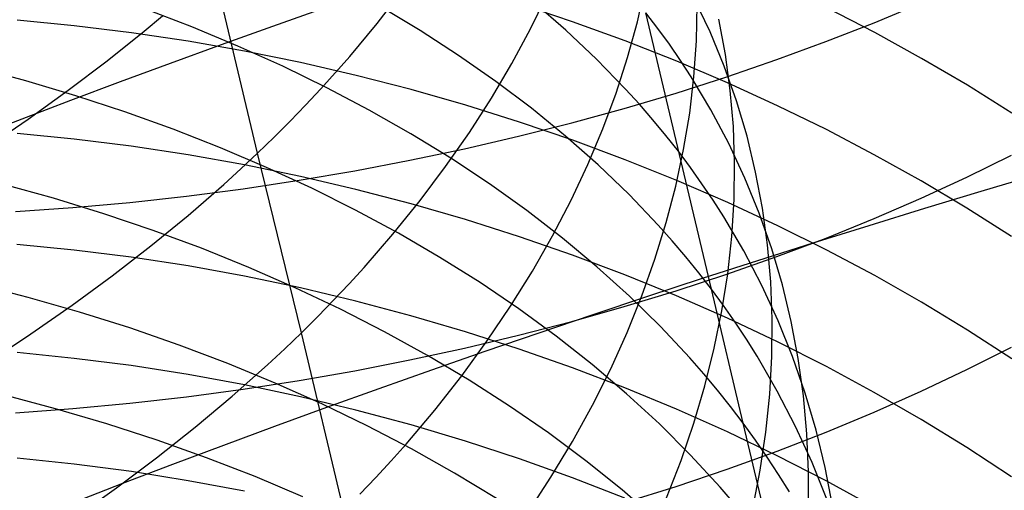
# Model space of a CAD drawing. Extents: x -383 to 1849, y -1185 to -529.
# Tile 513 of 656: x 455.49 to 463.81, y -1075.39 to -1071.41. Entities that reach past the tile are written whole.
import ezdxf

# ---------------------------------------------------------------- set-up
doc = ezdxf.new("R2010")
doc.units = 0
doc.layers.add('PREDEFINITO', color=7, linetype='CONTINUOUS')

msp = doc.modelspace()

# ---------------------------------------------------------------- linework, layer by layer
at = {"layer": 'PREDEFINITO'}
for p, q in [((457.5007, -1072.5376, 495.7239), (457.133, -1070.992, 494.601)), ((460.7104, -1071.4288, 502.849), (460.7783, -1071.1277, 503.2317)), ((458.5097, -1071.4435, 496.9826), (458.7265, -1071.1631, 497.3189)), ((459.8071, -1071.4884, 499.8544), (459.9503, -1071.1943, 500.2196)), ((460.1626, -1071.4293, 626.1895), (459.713, -1071.2784, 626.0612)), ((460.1063, -1071.5007, 516.7119), (459.833, -1071.2638, 517.0396)), ((461.3265, -1071.5155, 511.2445), (461.192, -1071.2315, 511.6179)), ((461.2098, -1071.5897, 505.5281), (461.216, -1071.287, 505.9157)), ((462.7111, -1071.4374, 659.5666), (463.1082, -1071.2708, 659.3283)), ((456.5424, -1071.5075, 494.0223), (456.695, -1071.3801, 494.1631)), ((456.944, -1071.4723, 522.1631), (456.5456, -1071.32, 522.4086)), ((458.0642, -1071.3155, 437.083), (457.6253, -1071.4696, 436.8757)), ((458.8735, -1071.5029, 519.4022), (458.5359, -1071.3008, 519.6958)), ((460.8841, -1071.4853, 514.0258), (460.7829, -1071.3528, 514.2032)), ((461.3362, -1073.687, 516.5109), (460.7829, -1071.3528, 514.2032)), ((462.7165, -1071.5207, 628.2446), (462.311, -1071.3122, 628.0602)), ((455.9509, -1071.4624, 624.3083), (455.4668, -1071.4159, 624.2703)), ((456.433, -1071.5218, 624.3567), (455.9509, -1071.4624, 624.3083)), ((458.2786, -1071.7214, 496.6545), (458.5097, -1071.4435, 496.9826)), ((460.606, -1071.591, 626.3268), (460.1626, -1071.4293, 626.1895)), ((460.6278, -1071.7304, 502.47), (460.7104, -1071.4288, 502.849)), ((461.4553, -1071.7064, 508.2128), (461.3992, -1071.4076, 508.5978)), ((462.305, -1071.5968, 659.7949), (462.7111, -1071.4374, 659.5666)), ((456.2273, -1071.7596, 493.7484), (456.5424, -1071.5075, 494.0223)), ((456.9128, -1071.5937, 624.4154), (456.433, -1071.5218, 624.3567)), ((457.3336, -1071.6342, 521.9098), (456.944, -1071.4723, 522.1631)), ((457.6253, -1071.4696, 436.8757), (457.1911, -1071.6245, 436.6597)), ((459.1996, -1071.7135, 519.1024), (458.8735, -1071.5029, 519.4022)), ((459.6494, -1071.7816, 499.4951), (459.8071, -1071.4884, 499.8544)), ((460.3658, -1071.7452, 516.3792), (460.1063, -1071.5007, 516.7119)), ((460.9815, -1071.6196, 513.8474), (460.8841, -1071.4853, 514.0258)), ((461.4456, -1071.8045, 510.8693), (461.3265, -1071.5155, 511.2445)), ((463.113, -1071.7384, 628.4371), (462.7165, -1071.5207, 628.2446)), ((457.1911, -1071.6245, 436.6597), (456.7618, -1071.7802, 436.4351)), ((457.3898, -1071.6779, 624.4841), (456.9128, -1071.5937, 624.4154)), ((461.0428, -1071.763, 626.4729), (460.606, -1071.591, 626.3268)), ((461.0749, -1071.7555, 513.6681), (460.9815, -1071.6196, 513.8474)), ((461.1887, -1071.8944, 505.1423), (461.2098, -1071.5897, 505.5281)), ((461.8903, -1071.7491, 660.0128), (462.305, -1071.5968, 659.7949)), ((457.7138, -1071.8055, 521.649), (457.3336, -1071.6342, 521.9098)), ((457.8634, -1071.7742, 624.5628), (457.3898, -1071.6779, 624.4841)), ((459.5135, -1071.9325, 518.7965), (459.1996, -1071.7135, 519.1024)), ((461.4962, -1072.0086, 507.8279), (461.4553, -1071.7064, 508.2128)), ((455.8998, -1072.0075, 493.4851), (456.2273, -1071.7596, 493.7484)), ((456.7618, -1071.7802, 436.4351), (456.3378, -1071.9365, 436.2021)), ((458.3331, -1071.8825, 624.6512), (457.8634, -1071.7742, 624.5628)), ((458.0334, -1071.9967, 496.3351), (458.2786, -1071.7214, 496.6545)), ((459.4772, -1072.0736, 499.1421), (459.6494, -1071.7816, 499.4951)), ((460.611, -1071.9972, 516.0419), (460.3658, -1071.7452, 516.3792)), ((460.5303, -1072.0324, 502.095), (460.6278, -1071.7304, 502.47)), ((461.4723, -1071.9454, 626.6278), (461.0428, -1071.763, 626.4729)), ((461.1644, -1071.893, 513.488), (461.0749, -1071.7555, 513.6681)), ((461.4676, -1071.8939, 660.2201), (461.8903, -1071.7491, 660.0128)), ((463.5, -1071.9652, 628.6376), (463.113, -1071.7384, 628.4371)), ((455.5403, -1071.9274, 524.2076), (455.1102, -1071.8117, 524.4149)), ((458.0843, -1071.9862, 521.3809), (457.7138, -1071.8055, 521.649)), ((461.5492, -1072.0983, 510.4925), (461.4456, -1071.8045, 510.8693)), ((455.9633, -1072.0536, 523.9915), (455.5403, -1071.9274, 524.2076)), ((456.3378, -1071.9365, 436.2021), (455.9191, -1072.0934, 435.9609)), ((458.7986, -1072.0024, 624.7491), (458.3331, -1071.8825, 624.6512)), ((459.815, -1072.1598, 518.4849), (459.5135, -1071.9325, 518.7965)), ((461.0372, -1072.0312, 660.4166), (461.4676, -1071.8939, 660.2201)), ((461.1526, -1072.2007, 504.7588), (461.1887, -1071.8944, 505.1423)), ((461.3318, -1072.1726, 513.1256), (461.1644, -1071.893, 513.488)), ((461.8943, -1072.1378, 626.7912), (461.4723, -1071.9454, 626.6278)), ((455.5603, -1072.251, 493.2324), (455.8998, -1072.0075, 493.4851)), ((457.9055, -1072.1332, 496.1787), (458.0334, -1071.9967, 496.3351)), ((458.4446, -1072.176, 521.1059), (458.0843, -1071.9862, 521.3809)), ((459.2593, -1072.1338, 624.8564), (458.7986, -1072.0024, 624.7491)), ((460.4182, -1072.3344, 501.7246), (460.5303, -1072.0324, 502.095)), ((460.5997, -1072.1608, 660.6021), (461.0372, -1072.0312, 660.4166)), ((460.7281, -1072.126, 515.8715), (460.611, -1071.9972, 516.0419)), ((461.522, -1072.3137, 507.4437), (461.4962, -1072.0086, 507.8279)), ((463.877, -1072.2009, 628.8459), (463.5, -1071.9652, 628.6376)), ((455.9191, -1072.0934, 435.9609), (455.5062, -1072.2507, 435.7117)), ((456.3788, -1072.1901, 523.7671), (455.9633, -1072.0536, 523.9915)), ((459.2906, -1072.364, 498.7958), (459.4772, -1072.0736, 499.1421)), ((460.8415, -1072.2565, 515.7001), (460.7281, -1072.126, 515.8715)), ((461.6375, -1072.3964, 510.1147), (461.5492, -1072.0983, 510.4925)), ((456.7865, -1072.3367, 523.5345), (456.3788, -1072.1901, 523.7671)), ((457.7741, -1072.2688, 496.0247), (457.9055, -1072.1332, 496.1787)), ((458.7942, -1072.3748, 520.8243), (458.4446, -1072.176, 521.1059)), ((459.7148, -1072.2765, 624.9729), (459.2593, -1072.1338, 624.8564)), ((460.1036, -1072.3951, 518.1679), (459.815, -1072.1598, 518.4849)), ((460.1555, -1072.2826, 660.7763), (460.5997, -1072.1608, 660.6021)), ((461.1015, -1072.5083, 504.378), (461.1526, -1072.2007, 504.7588)), ((461.4836, -1072.4581, 512.7605), (461.3318, -1072.1726, 513.1256)), ((462.3082, -1072.34, 626.963), (461.8943, -1072.1378, 626.7912)), ((455.5062, -1072.2507, 435.7117), (455.0991, -1072.4084, 435.4545)), ((455.2092, -1072.4901, 492.9905), (455.5603, -1072.251, 493.2324)), ((457.6391, -1072.4037, 495.8731), (457.7741, -1072.2688, 496.0247)), ((459.7052, -1072.3963, 660.9391), (460.1555, -1072.2826, 660.7763)), ((460.1646, -1072.4303, 625.0984), (459.7148, -1072.2765, 624.9729)), ((460.9511, -1072.3889, 515.5276), (460.8415, -1072.2565, 515.7001)), ((455.9503, -1072.42, 623.2128), (455.4663, -1072.3729, 623.176)), ((457.1857, -1072.4933, 523.2941), (456.7865, -1072.3367, 523.5345)), ((459.1328, -1072.5824, 520.5362), (458.7942, -1072.3748, 520.8243)), ((459.0896, -1072.6525, 498.4568), (459.2906, -1072.364, 498.7958)), ((460.2914, -1072.636, 501.359), (460.4182, -1072.3344, 501.7246)), ((461.5326, -1072.6214, 507.0604), (461.522, -1072.3137, 507.4437)), ((462.7136, -1072.5518, 627.143), (462.3082, -1072.34, 626.963)), ((456.4323, -1072.4799, 623.2598), (455.9503, -1072.42, 623.2128)), ((457.5007, -1072.5376, 495.7239), (457.6391, -1072.4037, 495.8731)), ((459.2491, -1072.5018, 661.0901), (459.7052, -1072.3963, 660.9391)), ((460.3787, -1072.6383, 517.8457), (460.1036, -1072.3951, 518.1679)), ((460.6082, -1072.5949, 625.2327), (460.1646, -1072.4303, 625.0984)), ((461.0568, -1072.5231, 515.3541), (460.9511, -1072.3889, 515.5276)), ((461.6199, -1072.749, 512.3932), (461.4836, -1072.4581, 512.7605)), ((461.7105, -1072.6986, 509.7362), (461.6375, -1072.3964, 510.1147)), ((456.9119, -1072.5526, 623.3168), (456.4323, -1072.4799, 623.2598)), ((457.5761, -1072.6597, 523.0459), (457.1857, -1072.4933, 523.2941)), ((457.3587, -1072.6707, 495.5773), (457.5007, -1072.5376, 495.7239)), ((457.8704, -1074.0553, 496.8843), (457.5007, -1072.5376, 495.7239)), ((458.7879, -1072.599, 661.2292), (459.2491, -1072.5018, 661.0901)), ((461.0357, -1072.8168, 504.0003), (461.1015, -1072.5083, 504.378)), ((461.1587, -1072.659, 515.1797), (461.0568, -1072.5231, 515.3541)), ((457.3887, -1072.6378, 623.3836), (456.9119, -1072.5526, 623.3168)), ((458.3219, -1072.6877, 661.3561), (458.7879, -1072.599, 661.2292)), ((459.4598, -1072.7987, 520.2419), (459.1328, -1072.5824, 520.5362)), ((461.0451, -1072.7701, 625.3758), (460.6082, -1072.5949, 625.2327)), ((461.5282, -1072.9314, 506.6785), (461.5326, -1072.6214, 507.0604)), ((463.1098, -1072.7731, 627.331), (462.7136, -1072.5518, 627.143)), ((463.4958, -1072.742, 657.9872), (463.8733, -1072.5568, 657.7329)), ((457.2133, -1072.8028, 495.4331), (457.3587, -1072.6707, 495.5773)), ((457.8621, -1072.7354, 623.4601), (457.3887, -1072.6378, 623.3836)), ((457.9573, -1072.8357, 522.7905), (457.5761, -1072.6597, 523.0459)), ((457.8516, -1072.7678, 661.4707), (458.3219, -1072.6877, 661.3561)), ((458.8742, -1072.9388, 498.1253), (459.0896, -1072.6525, 498.4568)), ((460.1499, -1072.9369, 500.9988), (460.2914, -1072.636, 501.359)), ((460.64, -1072.8893, 517.5187), (460.3787, -1072.6383, 517.8457)), ((461.2566, -1072.7967, 515.0043), (461.1587, -1072.659, 515.1797)), ((461.7683, -1073.0044, 509.3574), (461.7105, -1072.6986, 509.7362)), ((457.3775, -1072.839, 661.5726), (457.8516, -1072.7678, 661.4707)), ((458.3317, -1072.845, 623.546), (457.8621, -1072.7354, 623.4601)), ((461.4749, -1072.9557, 625.5273), (461.0451, -1072.7701, 625.3758)), ((461.3507, -1072.936, 514.8281), (461.2566, -1072.7967, 515.0043)), ((461.7408, -1073.0451, 512.0239), (461.6199, -1072.749, 512.3932)), ((463.1082, -1072.9203, 658.232), (463.4958, -1072.742, 657.9872)), ((463.4966, -1073.0036, 627.5268), (463.1098, -1072.7731, 627.331)), ((464.0885, -1072.7201, 438.8965), (463.613, -1072.8621, 438.8115)), ((455.7751, -1072.9194, 525.3308), (455.3438, -1072.7994, 525.5343)), ((456.9001, -1072.9012, 661.6617), (457.3775, -1072.839, 661.5726)), ((457.0645, -1072.9339, 495.2914), (457.2133, -1072.8028, 495.4331)), ((458.3287, -1073.0212, 522.5279), (457.9573, -1072.8357, 522.7905)), ((458.797, -1072.9665, 623.6413), (458.3317, -1072.845, 623.546)), ((459.7747, -1073.0234, 519.9418), (459.4598, -1072.7987, 520.2419)), ((460.955, -1073.1259, 503.6263), (461.0357, -1072.8168, 504.0003)), ((463.613, -1072.8621, 438.8115), (463.1387, -1073.0059, 438.7168)), ((456.1993, -1073.05, 525.1188), (455.7751, -1072.9194, 525.3308)), ((455.9373, -1072.9982, 661.8004), (456.4199, -1072.9543, 661.7377)), ((456.4199, -1072.9543, 661.7377), (456.9001, -1072.9012, 661.6617)), ((456.9124, -1073.064, 495.1524), (457.0645, -1072.9339, 495.2914)), ((458.6445, -1073.2225, 497.8019), (458.8742, -1072.9388, 498.1253)), ((459.9939, -1073.2368, 500.6444), (460.1499, -1072.9369, 500.9988)), ((460.8869, -1073.1478, 517.187), (460.64, -1072.8893, 517.5187)), ((461.4409, -1073.0769, 514.651), (461.3507, -1072.936, 514.8281)), ((461.8971, -1073.1516, 625.6872), (461.4749, -1072.9557, 625.5273)), ((461.5088, -1073.2433, 506.2984), (461.5282, -1072.9314, 506.6785)), ((462.7112, -1073.0915, 658.467), (463.1082, -1072.9203, 658.232)), ((455.4529, -1073.0325, 661.8496), (455.9373, -1072.9982, 661.8004)), ((458.69, -1073.2159, 522.2584), (458.3287, -1073.0212, 522.5279)), ((459.2576, -1073.0996, 623.7457), (458.797, -1072.9665, 623.6413)), ((460.0772, -1073.2565, 519.6361), (459.7747, -1073.0234, 519.9418)), ((461.8463, -1073.3459, 511.6532), (461.7408, -1073.0451, 512.0239)), ((461.8108, -1073.3135, 508.9788), (461.7683, -1073.0044, 509.3574)), ((463.1387, -1073.0059, 438.7168), (462.6659, -1073.1515, 438.6127)), ((463.8734, -1073.2431, 627.7303), (463.4966, -1073.0036, 627.5268)), ((456.6161, -1073.191, 524.8986), (456.1993, -1073.05, 525.1188)), ((456.5985, -1073.3211, 494.8819), (456.9124, -1073.064, 495.1524)), ((459.7129, -1073.2443, 623.859), (459.2576, -1073.0996, 623.7457)), ((460.8595, -1073.4351, 503.2562), (460.955, -1073.1259, 503.6263)), ((461.6096, -1073.3634, 514.2947), (461.4409, -1073.0769, 514.651)), ((462.3051, -1073.2555, 658.692), (462.7112, -1073.0915, 658.467)), ((457.025, -1073.3423, 524.6704), (456.6161, -1073.191, 524.8986)), ((461.0049, -1073.2799, 517.0195), (460.8869, -1073.1478, 517.187)), ((462.3112, -1073.3574, 625.8552), (461.8971, -1073.1516, 625.6872)), ((462.6659, -1073.1515, 438.6127), (462.195, -1073.2988, 438.4991)), ((458.4006, -1073.5034, 497.487), (458.6445, -1073.2225, 497.8019)), ((459.0406, -1073.4198, 521.9824), (458.69, -1073.2159, 522.2584)), ((460.1624, -1073.4001, 623.9812), (459.7129, -1073.2443, 623.859)), ((459.8235, -1073.5353, 500.2961), (459.9939, -1073.2368, 500.6444)), ((460.3669, -1073.4977, 519.325), (460.0772, -1073.2565, 519.6361)), ((461.1192, -1073.4138, 516.851), (461.0049, -1073.2799, 517.0195)), ((461.4744, -1073.5568, 505.9206), (461.5088, -1073.2433, 506.2984)), ((461.8904, -1073.412, 658.9069), (462.3051, -1073.2555, 658.692)), ((455.9502, -1073.3568, 622.1), (455.4662, -1073.3091, 622.0641)), ((456.4322, -1073.4177, 622.1458), (455.9502, -1073.3568, 622.1)), ((456.2721, -1073.5739, 494.6218), (456.5985, -1073.3211, 494.8819)), ((457.4256, -1073.5037, 524.4344), (457.025, -1073.3423, 524.6704)), ((461.7628, -1073.6559, 513.9357), (461.6096, -1073.3634, 514.2947)), ((462.195, -1073.2988, 438.4991), (461.7261, -1073.4477, 438.376)), ((461.8381, -1073.6255, 508.6008), (461.8108, -1073.3135, 508.9788)), ((461.9364, -1073.6511, 511.2815), (461.8463, -1073.3459, 511.6532)), ((462.7167, -1073.573, 626.0312), (462.3112, -1073.3574, 625.8552)), ((456.9118, -1073.4914, 622.2013), (456.4322, -1073.4177, 622.1458)), ((459.3802, -1073.6326, 521.7), (459.0406, -1073.4198, 521.9824)), ((460.6058, -1073.567, 624.112), (460.1624, -1073.4001, 623.9812)), ((460.7493, -1073.7443, 502.8905), (460.8595, -1073.4351, 503.2562)), ((461.2296, -1073.5495, 516.6814), (461.1192, -1073.4138, 516.851)), ((461.7261, -1073.4477, 438.376), (461.2595, -1073.5981, 438.2435)), ((461.4676, -1073.5609, 659.1113), (461.8904, -1073.412, 658.9069)), ((457.3885, -1073.5779, 622.2663), (456.9118, -1073.4914, 622.2013)), ((457.8174, -1073.675, 524.191), (457.4256, -1073.5037, 524.4344)), ((458.2734, -1073.6427, 497.3328), (458.4006, -1073.5034, 497.487)), ((459.6385, -1073.8321, 499.9545), (459.8235, -1073.5353, 500.2961)), ((460.6431, -1073.7468, 519.0089), (460.3669, -1073.4977, 519.325)), ((455.9336, -1073.8221, 494.3722), (456.2721, -1073.5739, 494.6218)), ((457.8619, -1073.6769, 622.3408), (457.3885, -1073.5779, 622.2663)), ((461.0425, -1073.7446, 624.2513), (460.6058, -1073.567, 624.112)), ((461.2595, -1073.5981, 438.2435), (460.7956, -1073.75, 438.1015)), ((461.0373, -1073.702, 659.3051), (461.4676, -1073.5609, 659.1113)), ((461.3362, -1073.687, 516.5109), (461.2296, -1073.5495, 516.6814)), ((461.425, -1073.8715, 505.5454), (461.4744, -1073.5568, 505.9206)), ((461.8503, -1073.9402, 508.2237), (461.8381, -1073.6255, 508.6008)), ((463.1132, -1073.7982, 626.215), (462.7167, -1073.573, 626.0312)), ((455.5617, -1073.7577, 526.6818), (455.1228, -1073.6452, 526.8721)), ((458.1999, -1073.8561, 523.9404), (457.8174, -1073.675, 524.191)), ((458.3315, -1073.7881, 622.4245), (457.8619, -1073.6769, 622.3408)), ((458.1426, -1073.7811, 497.181), (458.2734, -1073.6427, 497.3328)), ((459.7082, -1073.8543, 521.4116), (459.3802, -1073.6326, 521.7)), ((460.5997, -1073.8353, 659.488), (461.0373, -1073.702, 659.3051)), ((461.4388, -1073.8263, 516.3394), (461.3362, -1073.687, 516.5109)), ((461.6057, -1074.8201, 517.6992), (461.3362, -1073.687, 516.5109)), ((461.9006, -1073.9539, 513.5743), (461.7628, -1073.6559, 513.9357)), ((462.0112, -1073.9603, 510.909), (461.9364, -1073.6511, 511.2815)), ((455.994, -1073.881, 526.4828), (455.5617, -1073.7577, 526.6818)), ((458.0082, -1073.9187, 497.0314), (458.1426, -1073.7811, 497.181)), ((458.7968, -1073.9114, 622.5172), (458.3315, -1073.7881, 622.4245)), ((460.7956, -1073.75, 438.1015), (460.3346, -1073.9032, 437.9501)), ((460.6244, -1074.0531, 502.5296), (460.7493, -1073.7443, 502.8905)), ((460.9056, -1074.0038, 518.688), (460.6431, -1073.7468, 519.0089)), ((461.4721, -1073.9329, 624.3989), (461.0425, -1073.7446, 624.2513)), ((455.5835, -1074.0657, 494.1333), (455.9336, -1073.8221, 494.3722)), ((458.5728, -1074.0467, 523.6828), (458.1999, -1073.8561, 523.9404)), ((459.4392, -1074.1269, 499.62), (459.6385, -1073.8321, 499.9545)), ((460.0243, -1074.0845, 521.1174), (459.7082, -1073.8543, 521.4116)), ((460.1556, -1073.9604, 659.6598), (460.5997, -1073.8353, 659.488)), ((461.3608, -1074.187, 505.1734), (461.425, -1073.8715, 505.5454)), ((461.5376, -1073.9673, 516.167), (461.4388, -1073.8263, 516.3394)), ((463.5002, -1074.0327, 626.4065), (463.1132, -1073.7982, 626.215)), ((456.4194, -1074.0152, 526.2756), (455.994, -1073.881, 526.4828)), ((457.8704, -1074.0553, 496.8843), (458.0082, -1073.9187, 497.0314)), ((459.2573, -1074.0466, 622.6189), (458.7968, -1073.9114, 622.5172)), ((459.7052, -1074.0773, 659.8202), (460.1556, -1073.9604, 659.6598)), ((460.3346, -1073.9032, 437.9501), (459.8767, -1074.0578, 437.7895)), ((461.8941, -1074.1315, 624.5546), (461.4721, -1073.9329, 624.3989)), ((461.8474, -1074.257, 507.8481), (461.8503, -1073.9402, 508.2237)), ((462.0229, -1074.2571, 513.2112), (461.9006, -1073.9539, 513.5743)), ((462.0707, -1074.2732, 510.5364), (462.0112, -1073.9603, 510.909)), ((456.8375, -1074.16, 526.0602), (456.4194, -1074.0152, 526.2756)), ((461.1538, -1074.2685, 518.3626), (460.9056, -1074.0038, 518.688)), ((461.6324, -1074.11, 515.9938), (461.5376, -1073.9673, 516.167)), ((463.8772, -1074.2764, 626.6054), (463.5002, -1074.0327, 626.4065)), ((455.2224, -1074.3044, 493.9052), (455.5835, -1074.0657, 494.1333)), ((457.729, -1074.191, 496.7397), (457.8704, -1074.0553, 496.8843)), ((458.2283, -1075.559, 498.0686), (457.8704, -1074.0553, 496.8843)), ((458.9355, -1074.2468, 523.4185), (458.5728, -1074.0467, 523.6828)), ((459.2255, -1074.4194, 499.293), (459.4392, -1074.1269, 499.62)), ((459.2492, -1074.1858, 659.9692), (459.7052, -1074.0773, 659.8202)), ((459.7125, -1074.1934, 622.7293), (459.2573, -1074.0466, 622.6189)), ((459.8767, -1074.0578, 437.7895), (459.4222, -1074.2135, 437.6196)), ((460.3279, -1074.3232, 520.8177), (460.0243, -1074.0845, 521.1174)), ((460.4849, -1074.361, 502.1741), (460.6244, -1074.0531, 502.5296)), ((461.7234, -1074.2543, 515.8198), (461.6324, -1074.11, 515.9938)), ((457.2477, -1074.3153, 525.837), (456.8375, -1074.16, 526.0602)), ((457.5842, -1074.3257, 496.5975), (457.729, -1074.191, 496.7397)), ((458.7879, -1074.2857, 660.1063), (459.2492, -1074.1858, 659.9692)), ((460.1621, -1074.3516, 622.8483), (459.7125, -1074.1934, 622.7293)), ((461.2818, -1074.5031, 504.8048), (461.3608, -1074.187, 505.1734)), ((462.3079, -1074.3403, 624.7183), (461.8941, -1074.1315, 624.5546)), ((463.4967, -1074.3671, 656.8614), (463.8742, -1074.1768, 656.6107)), ((455.9502, -1074.2718, 620.9695), (455.4663, -1074.2233, 620.9346)), ((456.4323, -1074.3335, 621.0141), (455.9502, -1074.2718, 620.9695)), ((458.3219, -1074.3769, 660.2315), (458.7879, -1074.2857, 660.1063)), ((459.2877, -1074.4561, 523.1477), (458.9355, -1074.2468, 523.4185)), ((459.4222, -1074.2135, 437.6196), (458.9715, -1074.3704, 437.4406)), ((461.2724, -1074.4036, 518.1982), (461.1538, -1074.2685, 518.3626)), ((461.8936, -1074.5477, 515.4695), (461.7234, -1074.2543, 515.8198)), ((461.8295, -1074.5757, 507.4742), (461.8474, -1074.257, 507.8481)), ((462.1299, -1074.565, 512.8465), (462.0229, -1074.2571, 513.2112)), ((462.1149, -1074.5894, 510.1639), (462.0707, -1074.2732, 510.5364)), ((456.9119, -1074.4084, 621.0681), (456.4323, -1074.3335, 621.0141)), ((457.6495, -1074.4808, 525.6062), (457.2477, -1074.3153, 525.837)), ((457.4359, -1074.4594, 496.4577), (457.5842, -1074.3257, 496.5975)), ((457.8516, -1074.4592, 660.3444), (458.3219, -1074.3769, 660.2315)), ((458.9715, -1074.3704, 437.4406), (458.5247, -1074.5284, 437.2526)), ((460.6054, -1074.5209, 622.9758), (460.1621, -1074.3516, 622.8483)), ((460.6187, -1074.5702, 520.5127), (460.3279, -1074.3232, 520.8177)), ((460.3309, -1074.6678, 501.8242), (460.4849, -1074.361, 502.1741)), ((462.7132, -1074.5591, 624.8898), (462.3079, -1074.3403, 624.7183)), ((463.1091, -1074.5502, 657.1026), (463.4967, -1074.3671, 656.8614)), ((457.3887, -1074.4962, 621.1315), (456.9119, -1074.4084, 621.0681)), ((457.2844, -1074.592, 496.3205), (457.4359, -1074.4594, 496.4577)), ((457.3776, -1074.5324, 660.4449), (457.8516, -1074.4592, 660.3444)), ((458.9975, -1074.7091, 498.9739), (459.2255, -1074.4194, 499.293)), ((459.6287, -1074.6744, 522.8708), (459.2877, -1074.4561, 523.1477)), ((461.3873, -1074.5406, 518.0329), (461.2724, -1074.4036, 518.1982)), ((456.9002, -1074.5963, 660.5327), (457.3776, -1074.5324, 660.4449)), ((457.8621, -1074.5967, 621.204), (457.3887, -1074.4962, 621.1315)), ((458.0427, -1074.6563, 525.3681), (457.6495, -1074.4808, 525.6062)), ((458.5247, -1074.5284, 437.2526), (458.0821, -1074.6872, 437.0556)), ((461.0421, -1074.7013, 623.1114), (460.6054, -1074.5209, 622.9758)), ((461.188, -1074.8193, 504.4402), (461.2818, -1074.5031, 504.8048)), ((461.4984, -1074.6795, 517.8665), (461.3873, -1074.5406, 518.0329)), ((455.7919, -1074.6971, 527.841), (455.3526, -1074.581, 528.0271)), ((456.4199, -1074.6509, 660.6077), (456.9002, -1074.5963, 660.5327)), ((456.9715, -1074.8541, 496.0536), (457.2844, -1074.592, 496.3205)), ((458.3317, -1074.7097, 621.2855), (457.8621, -1074.5967, 621.204)), ((460.8962, -1074.8253, 520.2027), (460.6187, -1074.5702, 520.5127)), ((461.7966, -1074.896, 507.1026), (461.8295, -1074.5757, 507.4742)), ((462.0483, -1074.847, 515.1167), (461.8936, -1074.5477, 515.4695)), ((462.144, -1074.9085, 509.7919), (462.1149, -1074.5894, 510.1639)), ((462.2216, -1074.8774, 512.4808), (462.1299, -1074.565, 512.8465)), ((462.7121, -1074.7261, 657.3342), (463.1091, -1074.5502, 657.1026)), ((463.1095, -1074.7876, 625.0689), (462.7132, -1074.5591, 624.8898)), ((455.4529, -1074.7313, 660.718), (455.9373, -1074.696, 660.6695)), ((456.2247, -1074.8243, 527.6464), (455.7919, -1074.6971, 527.841)), ((455.9373, -1074.696, 660.6695), (456.4199, -1074.6509, 660.6077)), ((458.0821, -1074.6872, 437.0556), (457.644, -1074.8469, 436.8497)), ((458.4266, -1074.8418, 525.1229), (458.0427, -1074.6563, 525.3681)), ((458.797, -1074.8348, 621.3759), (458.3317, -1074.7097, 621.2855)), ((458.7553, -1074.9959, 498.6632), (458.9975, -1074.7091, 498.9739)), ((459.9583, -1074.9016, 522.588), (459.6287, -1074.6744, 522.8708)), ((460.1623, -1074.9732, 501.4804), (460.3309, -1074.6678, 501.8242)), ((461.4716, -1074.8924, 623.2552), (461.0421, -1074.7013, 623.1114)), ((461.6057, -1074.8201, 517.6992), (461.4984, -1074.6795, 517.8665)), ((462.3059, -1074.8944, 657.556), (462.7121, -1074.7261, 657.3342)), ((463.4963, -1075.0256, 625.2554), (463.1095, -1074.7876, 625.0689)), ((456.6507, -1074.9625, 527.4438), (456.2247, -1074.8243, 527.6464)), ((456.646, -1075.1117, 495.7969), (456.9715, -1074.8541, 496.0536)), ((457.644, -1074.8469, 436.8497), (457.2106, -1075.0074, 436.6352)), ((458.8009, -1075.037, 524.8708), (458.4266, -1074.8418, 525.1229)), ((459.2575, -1074.972, 621.4749), (458.797, -1074.8348, 621.3759)), ((461.1599, -1075.0884, 519.8879), (460.8962, -1074.8253, 520.2027)), ((461.0794, -1075.1353, 504.0799), (461.188, -1074.8193, 504.4402)), ((461.709, -1074.9625, 517.5309), (461.6057, -1074.8201, 517.6992)), ((462.1271, -1077.0177, 520.1434), (461.6057, -1074.8201, 517.6992)), ((462.1875, -1075.1519, 514.7616), (462.0483, -1074.847, 515.1167)), ((462.2979, -1075.1939, 512.1144), (462.2216, -1074.8774, 512.4808)), ((460.276, -1075.1375, 522.2995), (459.9583, -1074.9016, 522.588)), ((461.8936, -1075.094, 623.4069), (461.4716, -1074.8924, 623.2552)), ((461.7487, -1075.2173, 506.7336), (461.7966, -1074.896, 507.1026)), ((461.8913, -1075.0552, 657.7677), (462.3059, -1074.8944, 657.556)), ((462.1579, -1075.2302, 509.4209), (462.144, -1074.9085, 509.7919)), ((457.0692, -1075.1114, 527.2332), (456.6507, -1074.9625, 527.4438)), ((457.2106, -1075.0074, 436.6352), (456.7821, -1075.1685, 436.4121)), ((458.6288, -1075.138, 498.5111), (458.7553, -1074.9959, 498.6632)), ((459.165, -1075.2418, 524.6122), (458.8009, -1075.037, 524.8708)), ((459.7128, -1075.121, 621.5824), (459.2575, -1074.972, 621.4749)), ((459.9792, -1075.2767, 501.1432), (460.1623, -1074.9732, 501.4804)), ((461.8085, -1075.1067, 517.3618), (461.709, -1074.9625, 517.5309)), ((463.8731, -1075.2729, 625.4493), (463.4963, -1075.0256, 625.2554)), ((455.9509, -1075.1657, 619.8224), (455.4668, -1075.1162, 619.7882)), ((456.3084, -1075.3647, 495.5506), (456.646, -1075.1117, 495.7969)), ((457.48, -1075.2709, 527.0149), (457.0692, -1075.1114, 527.2332)), ((460.1623, -1075.2815, 621.6983), (459.7128, -1075.121, 621.5824)), ((461.4094, -1075.3592, 519.5686), (461.1599, -1075.0884, 519.8879)), ((461.4685, -1075.2081, 657.9692), (461.8913, -1075.0552, 657.7677)), ((461.9041, -1075.2525, 517.1918), (461.8085, -1075.1067, 517.3618)), ((462.3074, -1075.306, 623.5664), (461.8936, -1075.094, 623.4069)), ((456.4331, -1075.2287, 619.866), (455.9509, -1075.1657, 619.8224)), ((456.7821, -1075.1685, 436.4121), (456.3588, -1075.3303, 436.1805)), ((458.4988, -1075.2793, 498.3613), (458.6288, -1075.138, 498.5111)), ((460.5812, -1075.3819, 522.0056), (460.276, -1075.1375, 522.2995)), ((460.9561, -1075.4508, 503.7244), (461.0794, -1075.1353, 504.0799)), ((461.0381, -1075.353, 658.1601), (461.4685, -1075.2081, 657.9692)), ((462.3113, -1075.462, 514.4047), (462.1875, -1075.1519, 514.7616)), ((462.3591, -1075.514, 511.7477), (462.2979, -1075.1939, 512.1144)), ((456.9129, -1075.305, 619.9189), (456.4331, -1075.2287, 619.866)), ((457.8825, -1075.4408, 526.7892), (457.48, -1075.2709, 527.0149)), ((458.3653, -1075.4196, 498.2138), (458.4988, -1075.2793, 498.3613)), ((459.5186, -1075.4559, 524.3472), (459.165, -1075.2418, 524.6122)), ((459.7817, -1075.578, 500.813), (459.9792, -1075.2767, 501.1432)), ((460.6057, -1075.4534, 621.8224), (460.1623, -1075.2815, 621.6983)), ((461.6859, -1075.5395, 506.3677), (461.7487, -1075.2173, 506.7336)), ((461.9958, -1075.4, 517.0211), (461.9041, -1075.2525, 517.1918)), ((462.1567, -1075.5541, 509.0513), (462.1579, -1075.2302, 509.4209)), ((456.3588, -1075.3303, 436.1805), (455.9409, -1075.4925, 435.9407)), ((455.9592, -1075.6128, 495.3147), (456.3084, -1075.3647, 495.5506)), ((457.3899, -1075.3944, 619.9808), (456.9129, -1075.305, 619.9189)), ((460.6005, -1075.4898, 658.3403), (461.0381, -1075.353, 658.1601)), ((461.5287, -1075.4975, 519.4074), (461.4094, -1075.3592, 519.5686)), ((462.7127, -1075.528, 623.7334), (462.3074, -1075.306, 623.5664)), ((460.8736, -1075.6347, 521.7066), (460.5812, -1075.3819, 522.0056))]:
    msp.add_line(p, q, dxfattribs=at)

doc.saveas('drawing.dxf')
